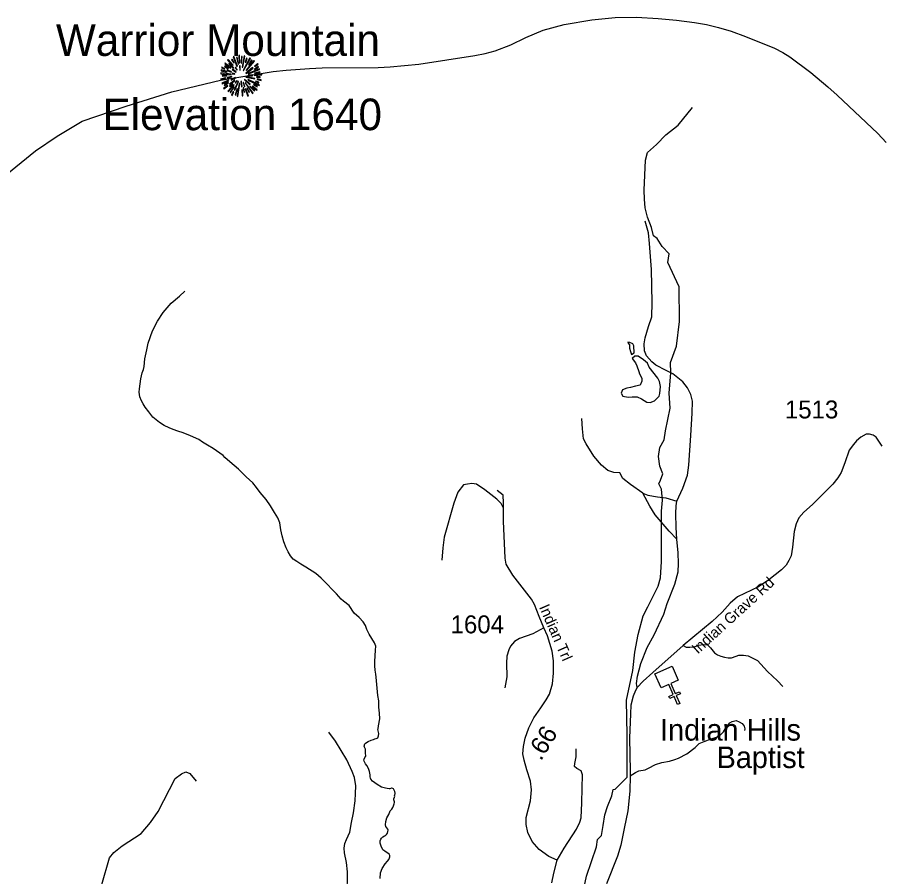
# Model space of a CAD drawing. Extents: x 1159738 to 1321356, y 736314 to 882035.
# Drawn here: x 1244087 to 1250107, y 813904 to 819892 of the extents above; entities that cross this region are included whole.
import ezdxf

# ---------------------------------------------------------------- set-up
doc = ezdxf.new("R2010")
doc.units = 0
for name, color, linetype in [('Exist Cultural Church CELL', 7, 'Continuous'), ('Exist Cultural Church Label', 7, 'Continuous'), ('Exist Geographical Mountain Summit CELL', 7, 'Continuous'), ('Exist Geographical Mountain Summit Elevation Number Label', 7, 'Continuous'), ('Exist Geographical Mountain Summit Label', 7, 'Continuous'), ('Exist Hydrographic Creek Single Shore', 7, 'Continuous'), ('Exist Hydrographic Misc Water Feature', 7, 'Continuous'), ('Exist Hydrographic Pond Under 1500 Sq Ft', 7, 'Continuous'), ('Exist Road Non-System Type 51', 7, 'Continuous'), ('Exist Road Secondary Mileage Hundredths English Label', 7, 'Continuous'), ('Exist Road Secondary Type 51 Attributed', 7, 'Continuous'), ('Exist Road Secondary Type 51 Label', 7, 'Continuous'), ('Exist Road Secondary Type 51 Number Label', 7, 'Continuous')]:
    doc.layers.add(name, color=color, linetype=linetype)

msp = doc.modelspace()

# ---------------------------------------------------------------- linework, layer by layer
at = {"layer": 'Exist Cultural Church CELL'}
msp.add_lwpolyline([(1248690.3, 815273.1), (1248638.4, 815249.8), (1248669.4, 815180.2), (1248698.6, 815193.3), (1248705.1, 815178.7), (1248675.9, 815165.7), (1248700.4, 815110.7), (1248685.7, 815104.2), (1248661.3, 815159.1), (1248632, 815146.1), (1248625.5, 815160.7), (1248654.7, 815173.7), (1248623.7, 815243.3), (1248571, 815219.9), (1248527.7, 815317.1), (1248647, 815370.3)], close=True, dxfattribs=at)
at = {"layer": 'Exist Geographical Mountain Summit CELL'}
for points in [[(1245552.4, 819593.8), (1245588.4, 819556.4), (1245591.7, 819558.9), (1245556.5, 819598.5)], [(1245580, 819595.3), (1245595.6, 819573.5), (1245597.5, 819574.9), (1245584.1, 819599.3)], [(1245590.9, 819617.1), (1245617.1, 819550.2), (1245620, 819551.2), (1245596, 819619.6)], [(1245624.8, 819565.1), (1245627.3, 819565.8), (1245618.2, 819613.8), (1245613.9, 819612.7)], [(1245629.5, 819626.5), (1245633.5, 819574.5), (1245636.7, 819574.9), (1245635.3, 819627.6)], [(1245645.5, 819572.4), (1245649.4, 819572.4), (1245653.1, 819619.6), (1245647.6, 819619.6)], [(1245657.5, 819544), (1245672.4, 819621), (1245666.9, 819622.8), (1245654.2, 819544.8)], [(1245660.7, 819522.2), (1245663.6, 819520.4), (1245712.3, 819605), (1245706.9, 819608.7)], [(1245675.2, 819579.2), (1245678.5, 819578.1), (1245688, 819605), (1245683.3, 819606.8)], [(1245681.8, 819523.6), (1245684, 819521.5), (1245739.6, 819585.8), (1245735.6, 819590.5)], [(1245719.2, 819595.3), (1245698.2, 819561.8), (1245701.1, 819560.7), (1245723.6, 819592)], [(1245509.2, 819539.3), (1245531.7, 819530.6), (1245532.8, 819533.5), (1245510.7, 819544.4)], [(1245531, 819550.2), (1245556.8, 819533.8), (1245559, 819536.4), (1245533.9, 819554.2)], [(1245532.1, 819569.1), (1245571.7, 819538.5), (1245573.9, 819540.7), (1245535.7, 819573.5)], [(1245560.4, 819566.1), (1245593.1, 819537.1), (1245595.3, 819539.3), (1245563.3, 819571.3)], [(1245584.1, 819527.7), (1245609.1, 819508.7), (1245611.3, 819511.6), (1245586.6, 819530.9)], [(1245603.7, 819540.7), (1245617.5, 819524.3), (1245619.6, 819526.5), (1245606.9, 819543.7)], [(1245634.9, 819553.1), (1245636.3, 819524), (1245638.9, 819524.3), (1245638.9, 819553.4)], [(1245678.5, 819503.7), (1245680.3, 819501.1), (1245729, 819537.1), (1245725.8, 819541.5)], [(1245695.6, 819500.8), (1245696.7, 819498.5), (1245774.8, 819527.3), (1245773, 819532)], [(1245739.6, 819528.8), (1245767.2, 819543.7), (1245764.3, 819548.7), (1245738.2, 819531.3)], [(1245739.6, 819551.6), (1245741.4, 819549.1), (1245764.3, 819565.4), (1245760.6, 819569.1)], [(1245502.3, 819461.2), (1245503.7, 819456), (1245539.7, 819466.6), (1245537.5, 819469.9)], [(1245503.7, 819498.9), (1245575.7, 819492), (1245576, 819494.9), (1245503.7, 819504)], [(1245506.3, 819520), (1245547.7, 819510.6), (1245548.8, 819513.8), (1245507.4, 819524.7)], [(1245515.8, 819481.5), (1245545.5, 819483), (1245545.5, 819486.6), (1245514.7, 819486.6)], [(1245547.7, 819522.2), (1245578.2, 819510.2), (1245579.3, 819512.4), (1245549.9, 819526.3)], [(1245548.1, 819472.5), (1245549.1, 819467.7), (1245582.3, 819476.1), (1245581.5, 819479.7)], [(1245575.7, 819458.2), (1245577.9, 819453.5), (1245606.6, 819468.7), (1245605.5, 819472.1)], [(1245584.4, 819497.9), (1245601.5, 819495.7), (1245601.9, 819497.9), (1245585.2, 819502.2)], [(1245679.9, 819474.3), (1245740.7, 819462.3), (1245741.8, 819466.6), (1245681.1, 819477.9)], [(1245694.6, 819488.1), (1245694.6, 819485.2), (1245724.7, 819485.2), (1245725.4, 819490.2)], [(1245737.8, 819487), (1245790.1, 819490.2), (1245790.4, 819494.9), (1245738.2, 819490.2)], [(1245741.4, 819500.8), (1245778.1, 819507.3), (1245776.7, 819512.8), (1245740, 819503)], [(1245752.7, 819475), (1245779.2, 819472.7), (1245779.2, 819477.1), (1245753.1, 819478.2)], [(1245512.1, 819433.5), (1245514.7, 819428.9), (1245560.1, 819448.8), (1245558.6, 819453.5)], [(1245523.4, 819396.8), (1245526.2, 819392.8), (1245554.6, 819413.9), (1245552, 819417.2)], [(1245529.6, 819417.6), (1245558.6, 819434.3), (1245556.5, 819437.9), (1245527.4, 819422.6)], [(1245554.3, 819377.2), (1245557.2, 819374.7), (1245597.9, 819422.3), (1245595, 819424.4)], [(1245569.6, 819408.5), (1245588.8, 819426.6), (1245585.5, 819428.9), (1245565.1, 819411.7)], [(1245565.8, 819427), (1245568.8, 819423.3), (1245603.3, 819451.7), (1245601.5, 819454.2)], [(1245594.2, 819408.5), (1245569.2, 819369.2), (1245572.4, 819366.7), (1245598.2, 819406.3)], [(1245597.5, 819387), (1245601.9, 819385.2), (1245628.4, 819443.7), (1245625.9, 819444.5)], [(1245604.4, 819436.4), (1245607.7, 819433.5), (1245617.8, 819449.9), (1245616, 819451.3)], [(1245618.9, 819341.6), (1245623.6, 819340.5), (1245636.3, 819429.9), (1245633.1, 819430.7)], [(1245644.4, 819445.6), (1245648.3, 819408.5), (1245652.8, 819408.8), (1245647.6, 819446.3)], [(1245660.4, 819436.8), (1245669.1, 819407), (1245673.1, 819408.8), (1245662.5, 819437.9)], [(1245668.8, 819457.2), (1245707.3, 819421.9), (1245709.8, 819426.2), (1245670.6, 819459.4)], [(1245674.9, 819434.6), (1245725.4, 819359.8), (1245729, 819362.6), (1245677.4, 819435.7)], [(1245693.8, 819454.6), (1245771.9, 819416.4), (1245773.7, 819421.9), (1245695.3, 819457.5)], [(1245707.3, 819408.8), (1245737.4, 819379.7), (1245740.7, 819382.3), (1245709.5, 819411.3)], [(1245724, 819409.5), (1245754.5, 819383.7), (1245757.7, 819387.4), (1245725.8, 819412.1)], [(1245733.1, 819420.5), (1245758.1, 819407.4), (1245760.6, 819411), (1245735.3, 819424.4)], [(1245747.2, 819444.5), (1245768.3, 819436.4), (1245770.1, 819440.8), (1245748.7, 819447.7)], [(1245756.7, 819457.8), (1245785, 819450.6), (1245785.7, 819456), (1245757.7, 819462.3)], [(1245579.3, 819350), (1245584.1, 819347.1), (1245595, 819371.7), (1245591.7, 819373.9)], [(1245609.1, 819351.8), (1245621.1, 819394.6), (1245617.5, 819395), (1245604.7, 819352.8)], [(1245650.6, 819387), (1245654.2, 819344.5), (1245658.2, 819345.5), (1245654.9, 819387)], [(1245670.2, 819370.3), (1245664.7, 819400.1), (1245661.4, 819400.1), (1245665.8, 819369.2)], [(1245674.9, 819391.8), (1245692.4, 819341.9), (1245696.7, 819343.7), (1245677.8, 819392.5)], [(1245685.4, 819397.5), (1245701.4, 819368.1), (1245705.5, 819370.3), (1245689.1, 819399)]]:
    msp.add_lwpolyline(points, close=True, dxfattribs=at)
at = {"layer": 'Exist Hydrographic Creek Single Shore'}
msp.add_lwpolyline([(1248031.6, 813820.6), (1248050.7, 813907.5), (1248120.6, 814113.1), (1248127, 814164), (1248156.7, 814191.5), (1248167.2, 814261.5), (1248177.8, 814335.6), (1248196.8, 814393.2), (1248228.6, 814467.4), (1248237.1, 814511.9), (1248251.9, 814514.1), (1248287.9, 814552.2), (1248319.7, 814584), (1248334.6, 814598.9), (1248334.6, 814891.4), (1248330.3, 815135.2), (1248374.8, 815340.9), (1248387.6, 815467.8), (1248410.9, 815592.8), (1248444.8, 815722.1), (1248478.7, 815783.5), (1248550.7, 815927.7), (1248565.6, 815987), (1248572.5, 816100.5), (1248574.1, 816451.7), (1248580.4, 816528.1), (1248574.1, 816604.4), (1248555, 816642.6), (1248565.6, 816668), (1248582.5, 816710.4), (1248561.3, 816765.5), (1248552.9, 816831.2), (1248561.3, 816894.8), (1248591, 816947.8), (1248601.6, 817011.4), (1248633.4, 817168.3), (1248627, 817274.3), (1248639.5, 817415.5), (1248635.5, 817486.3), (1248677.9, 817600.8), (1248699.1, 817772.5), (1248696.5, 818015.1), (1248617.5, 818184.1), (1248627, 818243.2), (1248578.3, 818294), (1248542.3, 818351.3), (1248519, 818370.4), (1248504.1, 818427.6), (1248476.6, 818499.7), (1248459.6, 818565.4), (1248455.4, 818624.8), (1248453.3, 818688.4), (1248461.5, 818896.2), (1248476.6, 818949.1), (1248538, 819006.4), (1248603.7, 819072.1), (1248688.5, 819139.9), (1248790.2, 819262.9)], dxfattribs=at)
at = {"layer": 'Exist Hydrographic Misc Water Feature'}
for points in [[(1244214.4, 818961.9), (1244365.4, 819063.8), (1244538.4, 819167.2), (1244846.4, 819273.5), (1245164.4, 819372), (1245502.5, 819454.6), (1245870.4, 819513.4), (1245960.4, 819523.2), (1246122.4, 819536), (1246209.5, 819539.4), (1246601.4, 819542.5), (1246684.5, 819545.9), (1246883.5, 819565.4), (1247272.5, 819624.6), (1247346.5, 819639), (1247416.4, 819657.5), (1247524.5, 819700.5), (1247629.5, 819751.4), (1247748.5, 819801.3), (1247896.4, 819841.6), (1248089.5, 819874), (1248251.5, 819889.8), (1248399.4, 819892), (1248550.4, 819883.7), (1248677.5, 819871.7), (1248802.5, 819855.7), (1248886.4, 819841), (1248969.5, 819821.5), (1249058.5, 819794.7), (1249159.5, 819757.6), (1249359.5, 819677.5), (1249417.5, 819647.5), (1249467.4, 819615.9), (1249613.4, 819507.4), (1249732.5, 819407.8), (1249796.4, 819349.5), (1250080.5, 819083.1), (1250137.6, 819019)], [(1244013.5, 818798.9), (1244214.4, 818961.9)], [(1246580.4, 815442.6), (1246581.5, 815482.5), (1246584.3, 815510.5), (1246574.8, 815532.7), (1246555.5, 815563.2), (1246538.3, 815593.7), (1246521.1, 815626.2), (1246511.9, 815654.4), (1246496.5, 815680.9), (1246467.2, 815709.6), (1246434, 815740.5), (1246397.4, 815793.5), (1246360.1, 815824.5), (1246342.5, 815838.9), (1246309.3, 815875.8), (1246278.3, 815908.6), (1246247, 815939.5), (1246231.5, 815955.9), (1246221.8, 815966.2), (1246204.1, 815984.6), (1246167, 816015.6), (1246096.1, 816061.5), (1246062.7, 816082.3), (1246033, 816101.1), (1246009.5, 816117.7), (1245990, 816140.3), (1245972.7, 816166.7), (1245959.5, 816195.1), (1245944.4, 816237.4), (1245931.6, 816279.8), (1245922.6, 816320.1), (1245915.8, 816370.3), (1245902.7, 816404.7), (1245879.7, 816441.3), (1245850.8, 816488.1), (1245820, 816532.9), (1245779.3, 816580), (1245754.2, 816616.6), (1245727, 816649.3), (1245682, 816690.5), (1245627.3, 816744), (1245568.6, 816793.6), (1245533.3, 816824.5), (1245521.7, 816838.8), (1245451, 816888.6), (1245411.5, 816909.7), (1245376.1, 816932.6), (1245352.5, 816951.2), (1245293.1, 816976.8), (1245243.6, 816996.1), (1245205.9, 817009), (1245172.2, 817019.9), (1245144.4, 817032.6), (1245110.8, 817047.6), (1245077.4, 817068.4), (1245032.4, 817105.6), (1245003.3, 817142.3), (1244978.1, 817175), (1244962.8, 817199.5), (1244953.2, 817219.7), (1244941.8, 817248), (1244936.7, 817280.1), (1244937.3, 817304.2), (1244947.1, 817374), (1244956.2, 817413.8), (1244966.9, 817437.5), (1244971.4, 817459.4), (1244976.7, 817511.3), (1244990.3, 817575), (1244999.6, 817620.8), (1245029.8, 817708), (1245063.5, 817775.2), (1245103.2, 817836.2), (1245158.8, 817900.9), (1245216.2, 817949.4), (1245255.1, 817984.4)], [(1246680.3, 814035), (1246682.4, 814043), (1246680.7, 814053), (1246676.9, 814061.1), (1246647.5, 814081.9), (1246633.6, 814092.3), (1246620.3, 814116.6), (1246614.8, 814136.8), (1246615.3, 814154.8), (1246619.6, 814164.7), (1246623.8, 814172.6), (1246634, 814182.3), (1246644.2, 814188.1), (1246652.3, 814191.8), (1246658.4, 814197.7), (1246664.7, 814207.5), (1246667, 814219.5), (1246669.2, 814227.4), (1246667.5, 814235.5), (1246659.7, 814243.7), (1246653.9, 814253.9), (1246652.2, 814265.9), (1246652.8, 814289.9), (1246661.4, 814313.8), (1246674, 814337.4), (1246684.7, 814363.1), (1246695, 814374.9), (1246703.2, 814386.6), (1246707.6, 814398.5), (1246712.1, 814412.5), (1246714.2, 814420.4), (1246714.4, 814426.4), (1246710.6, 814440.5), (1246708.9, 814446.5), (1246713.2, 814458.5), (1246715.4, 814466.4), (1246713.5, 814472.5), (1246717.8, 814482.4), (1246717.9, 814486.4), (1246716.2, 814498.4), (1246712.4, 814506.5), (1246706.6, 814516.7), (1246702.6, 814518.8), (1246696.8, 814520.9), (1246692.8, 814521.1), (1246680.7, 814517.4), (1246676.7, 814517.4), (1246662.6, 814517.8), (1246650.7, 814520.1), (1246622.9, 814528.9), (1246593.3, 814545.6), (1246561.9, 814570.4), (1246550.3, 814582.7), (1246546.6, 814590.9), (1246544.7, 814600.9), (1246545, 814612.9), (1246539.6, 814637.1), (1246532.3, 814659.2), (1246520.7, 814679.6), (1246513, 814689.8), (1246507.3, 814699.9), (1246503.5, 814710.1), (1246501.8, 814718.1), (1246503.8, 814722.1), (1246508.1, 814733.9), (1246514.4, 814743.8), (1246513, 814767.8), (1246513.4, 814781.8), (1246511.6, 814791.9), (1246506, 814806), (1246504.1, 814814.1), (1246504.4, 814820.1), (1246504.4, 814824.1), (1246508.6, 814830), (1246512.7, 814833.9), (1246531, 814845.5), (1246551.3, 814854.9), (1246567.4, 814860.5), (1246577.5, 814864.3), (1246587.7, 814866), (1246593.6, 814869.8), (1246597.7, 814871.8), (1246599.9, 814877.7), (1246602.1, 814885.6), (1246604.5, 814901.5), (1246601, 814919.7), (1246599.3, 814929.7), (1246599.4, 814933.7), (1246603.9, 814955.6), (1246611.2, 815003.4), (1246610.1, 815043.5), (1246605.2, 815085.7), (1246604.4, 815129.8), (1246597.2, 815165.9), (1246586.7, 815294.3), (1246583.2, 815316.4), (1246579.9, 815342.5), (1246576.6, 815372.6), (1246577.5, 815404.6), (1246580.4, 815442.6)], [(1246614.6, 813892.6), (1246617.5, 813930.6), (1246628.3, 813960.3), (1246649.2, 813993.8), (1246665.7, 814013.4), (1246673.9, 814025.1), (1246680.3, 814035)]]:
    msp.add_lwpolyline(points, dxfattribs=at)
at = {"layer": 'Exist Hydrographic Pond Under 1500 Sq Ft'}
for points in [[(1248341.3, 817622.1), (1248349.9, 817610.7), (1248349.9, 817587.8), (1248357.1, 817563.5), (1248365.7, 817543.4), (1248384.3, 817553.4), (1248380, 817603.5), (1248374.2, 817616.4), (1248354.2, 817626.4), (1248339.9, 817629.3)], [(1248368.5, 817514.8), (1248391.4, 817484.7), (1248401.4, 817463.3), (1248415.7, 817424.6), (1248421.4, 817407.4), (1248435.7, 817377.4), (1248437.2, 817355.9), (1248425.7, 817328.7), (1248391.4, 817323), (1248357.1, 817313), (1248332.8, 817308.7), (1248301.3, 817295.8), (1248292.7, 817272.9), (1248304.2, 817251.4), (1248341.3, 817245.7), (1248368.5, 817248.6), (1248404.3, 817247.1), (1248434.3, 817232.8), (1248471.5, 817211.3), (1248494.4, 817207), (1248525.9, 817219.9), (1248557.3, 817252.8), (1248563, 817271.5), (1248567.3, 817320.1), (1248560.2, 817354.5), (1248547.3, 817377.4), (1248487.2, 817454.7), (1248475.8, 817481.9), (1248447.2, 817504.8), (1248410, 817530.5), (1248387.1, 817530.5)]]:
    msp.add_lwpolyline(points, close=True, dxfattribs=at)
at = {"layer": 'Exist Road Non-System Type 51'}
for points in [[(1248680.5, 816256.9), (1248676, 816337.5), (1248673.7, 816433.9), (1248676, 816488.4), (1248680.5, 816520.1), (1248722.5, 816610.9), (1248755.3, 816701.7), (1248763.2, 816771.4), (1248777.9, 816977.8), (1248787, 817134.4), (1248790.4, 817217.4), (1248776.8, 817263.9), (1248754.1, 817309.3), (1248722.4, 817351.3), (1248653.2, 817406.9), (1248605.6, 817431.8), (1248534.2, 817468.1), (1248506.9, 817492), (1248469.9, 817533.5), (1248455.2, 817568.7), (1248452.9, 817616.3), (1248459.7, 817658.3), (1248482.4, 817736.6), (1248505.1, 817804.7), (1248509.6, 817905.6), (1248503.8, 818135.1), (1248489.1, 818315.5), (1248482.2, 818390.3), (1248460.7, 818470.9)], [(1248442.7, 816577.4), (1248358.8, 816637.5), (1248303.2, 816678.3), (1248283.9, 816719.2), (1248241.3, 816720.8), (1248200.5, 816734.4), (1248155.2, 816770.7), (1248103, 816834.2), (1248048.6, 816920.5), (1248029.3, 816954.5), (1248023.7, 817023.7), (1248018, 817096.3)], [(1247473.5, 816471.1), (1247458.1, 816505.1), (1247427.9, 816535.3), (1247343.2, 816598.5), (1247285.8, 816640.2), (1247252.8, 816643.1), (1247222.6, 816640.2), (1247193.9, 816634.5), (1247155.1, 816584.2), (1247126.4, 816506.6), (1247060.4, 816269.5), (1247050.6, 816195.5), (1247044.9, 816109.3)], [(1248680.5, 816256.9), (1248627.5, 816310.7), (1248528.8, 816425.3), (1248492.5, 816486.6), (1248442.7, 816577.4)], [(1248442.7, 816577.4), (1248478.9, 816562.6), (1248545.8, 816551.3), (1248603.6, 816543.3), (1248680.5, 816520.1)], [(1248405, 815222.3), (1248399.6, 815250.1), (1248406.4, 815301.1), (1248429, 815390.8), (1248473.3, 815502), (1248522, 815589.3), (1248588.7, 815733.7), (1248613.6, 815807.5), (1248666.9, 815942.5), (1248690.7, 816027.6), (1248693, 816085.4), (1248689.6, 816161.5), (1248680.5, 816256.9)], [(1247755.3, 815637.5), (1247677.8, 815597.4), (1247585.7, 815564.2), (1247550.8, 815542), (1247521, 815510.5), (1247510.7, 815484), (1247496.3, 815440.5), (1247493.7, 815391.1), (1247497.2, 815297.7), (1247482.7, 815220.1)], [(1248724.7, 815514), (1248745.1, 815504.4), (1248771.2, 815503.1), (1248804.1, 815505.8), (1248831.6, 815518.2), (1248865.9, 815522.3), (1248894.7, 815519.5), (1248915.3, 815498.9), (1248942.7, 815464.6), (1248964.6, 815449.5), (1248986.6, 815439.9), (1249012.7, 815433), (1249038.7, 815430.3), (1249060.7, 815430.3), (1249093.6, 815441.3), (1249111.4, 815446.8), (1249144.4, 815448.1), (1249177.3, 815444), (1249195.1, 815434.4), (1249241.8, 815409.7), (1249311.7, 815334.2), (1249380.3, 815268.3), (1249418.7, 815228.5)], [(1248354.4, 814608), (1248391.5, 814630.9), (1248414.8, 814641.9), (1248460.1, 814648.8), (1248482, 814661.1), (1248531.4, 814685.8), (1248575.3, 814700.9), (1248628.8, 814709.2), (1248665.9, 814721.5), (1248691.9, 814729.8), (1248750.9, 814760), (1248807.2, 814803.9), (1248836, 814831.4), (1248870.3, 814846.5), (1248919.7, 814865.7), (1248956.7, 814876.7), (1248982.8, 814890.4), (1249004.7, 814913.7), (1249026.7, 814948), (1249048.6, 814975.5), (1249066.4, 814985.1), (1249092.5, 814992), (1249114.5, 814983.7), (1249135, 814971.4), (1249150.1, 814953.5), (1249154.2, 814934.3), (1249151.5, 814922)], [(1246439.3, 813661), (1246401.6, 813697.3), (1246390, 813714.2), (1246379.6, 813755.8), (1246382.2, 813799.9), (1246387.4, 813872.6), (1246386.1, 813938.8), (1246380.9, 814003.8), (1246366.6, 814070), (1246364, 814102.4), (1246369.2, 814134.9), (1246379.6, 814163.5), (1246404.2, 814214.1), (1246415.9, 814282.9), (1246427.6, 814350.4), (1246440.6, 814433.8), (1246443.2, 814484.5), (1246445.8, 814537.7), (1246435.4, 814594.8), (1246419.8, 814636.4), (1246382.2, 814719.5), (1246343.3, 814784.4), (1246304.4, 814849.3), (1246257.8, 814911)], [(1247846.3, 814019.9), (1247896.6, 814103.5), (1247981.8, 814234.8), (1248003.9, 814283.1), (1248013.3, 814315.5), (1248018.4, 814417.9), (1248020.1, 814520.2), (1248022.6, 814614.2), (1248013.2, 814641.5), (1247984.2, 814657.7), (1247968, 814672.2), (1247968.9, 814692.7), (1247980, 814738.7), (1247980, 814794.1)], [(1244364.1, 813261.5), (1244434.3, 813312.6), (1244536.4, 813404.1), (1244593.8, 813453), (1244610.8, 813493.4), (1244632.1, 813667.9), (1244676.7, 813850.9), (1244729.9, 814036), (1244759.7, 814072.2), (1244817.1, 814119), (1244951, 814206.3), (1245014.8, 814280.8), (1245068, 814357.4), (1245146.4, 814511.4), (1245186.9, 814588), (1245231.5, 814622.1), (1245261.3, 814634.9), (1245288.9, 814624.2), (1245333.6, 814571)]]:
    msp.add_lwpolyline(points, dxfattribs=at)
at = {"layer": 'Exist Road Secondary Type 51 Attributed'}
for points in [[(1250110.8, 816903.9), (1250069.3, 816967), (1250048.3, 816980.2), (1250022, 816988.1), (1249999.7, 816988.1), (1249962.4, 816966.1), (1249932.2, 816939.9), (1249911.7, 816915.8), (1249880.2, 816875), (1249850, 816786.9), (1249823.7, 816719.9), (1249801.4, 816683.1), (1249766, 816639.7), (1249624.1, 816496.5), (1249563.7, 816443.9), (1249530.9, 816404.5), (1249512.5, 816363.7), (1249496.8, 816309.8), (1249486.2, 816200.7), (1249475.7, 816140.3), (1249460, 816107.4), (1249441.6, 816074.6), (1249410.1, 816041.7), (1249322.1, 815972.2), (1249248.2, 815924.7), (1249103.3, 815853.3), (1249051, 815810.9), (1248995.7, 815746.7), (1248926.1, 815681.3), (1248724.7, 815514), (1248514.1, 815326.7), (1248445.9, 815267.2), (1248405, 815222.3), (1248393.3, 815201.8), (1248375.9, 815163.2), (1248359.3, 815098.8), (1248358.3, 815039.5), (1248350.1, 814869.5), (1248356.4, 814642.1), (1248354.4, 814608), (1248352.5, 814499.1), (1248338.8, 814363.5), (1248314.5, 814239.2), (1248290.1, 814123.1), (1248267.7, 814048), (1248190.8, 813855.2)], [(1247809.8, 813861), (1247823.2, 813929.3), (1247846.3, 814019.9), (1247789.4, 814045.4), (1247722.1, 814094), (1247672.7, 814150.2), (1247643.7, 814212.5), (1247630.9, 814268.8), (1247630.1, 814317.4), (1247660.7, 814432.9), (1247668.4, 814509.6), (1247661.6, 814570.2), (1247635.2, 814648.6), (1247616.4, 814715.1), (1247608, 814761.4), (1247612.2, 814810.9), (1247625, 814870.6), (1247650.5, 814940.9), (1247685.5, 815012.1), (1247733.1, 815079.9), (1247771.5, 815136.2), (1247794.5, 815177.1), (1247815, 815248.8), (1247822.5, 815323.2), (1247820.8, 815409.3), (1247812.3, 815475), (1247780.8, 815581.6), (1247755.3, 815637.5), (1247722.5, 815717), (1247688.1, 815801), (1247667.6, 815838.5), (1247538.1, 816004.8), (1247491.4, 816081.9), (1247485.4, 816124.5), (1247473.5, 816382.4), (1247473.5, 816471.1), (1247473.9, 816508.6), (1247471, 816561.7), (1247428.6, 816595.7)]]:
    msp.add_lwpolyline(points, dxfattribs=at)

# ---------------------------------------------------------------- texts
at = {"layer": 'Exist Cultural Church Label'}
for s, p in [('Indian Hills', (1248563.5, 814852.4)), ('Baptist', (1248957.4, 814661.4))]:
    msp.add_text(s, height=150, dxfattribs=at).set_placement(p)
at = {"layer": 'Exist Geographical Mountain Summit Elevation Number Label'}
msp.add_text('Elevation 1640', height=220, dxfattribs=at).set_placement((1244680.5, 819105.5))
at = {"layer": 'Exist Geographical Mountain Summit Label'}
msp.add_text('Warrior Mountain', height=220, dxfattribs=at).set_placement((1244356.6, 819622.9))
at = {"layer": 'Exist Road Secondary Mileage Hundredths English Label'}
msp.add_text('.66', height=125, rotation=58.69016, dxfattribs=at).set_placement((1247733.9, 814706))
at = {"layer": 'Exist Road Secondary Type 51 Label'}
for s, rotation, p in [('Indian Grave Rd', 42.34389, (1248826.4, 815451.6)), ('Indian Trl', 293.61934, (1247719.2, 815782.5))]:
    msp.add_text(s, height=75, rotation=rotation, dxfattribs=at).set_placement(p)
at = {"layer": 'Exist Road Secondary Type 51 Number Label'}
for s, p in [('1513', (1249432.9, 817097)), ('1604', (1247104.8, 815599.9))]:
    msp.add_text(s, height=125, dxfattribs=at).set_placement(p)

doc.saveas('drawing.dxf')
